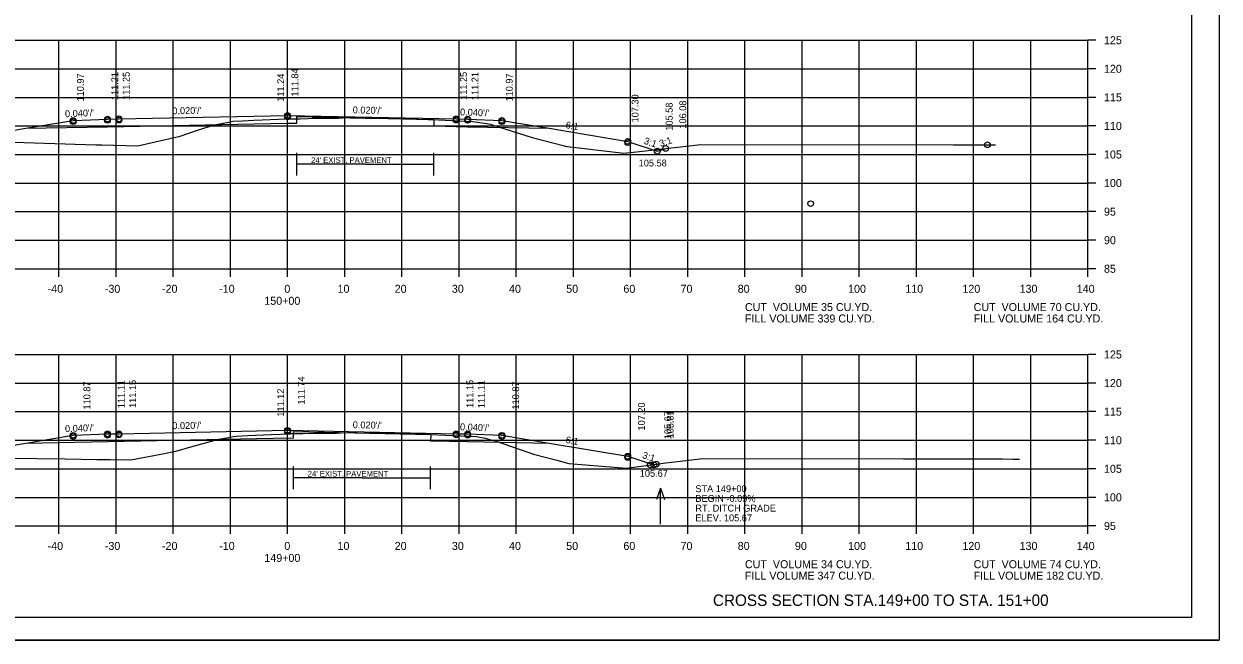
# Model space of a CAD drawing. Extents: x 1175611 to 1176402, y -433344 to -416213.
# Drawn here: x 1175734.9 to 1175943.9, y -429290.1 to -429182.3 of the extents above; entities that cross this region are included whole.
import ezdxf

# ---------------------------------------------------------------- set-up
doc = ezdxf.new("R2010")
doc.units = 0
for name, color, linetype in [('Default', 7, 'Continuous'), ('R_Alt Surface', 7, 'Continuous'), ('R_Axis', 7, 'Continuous'), ('R_Axis Annot', 7, 'Continuous'), ('R_Border', 7, 'Continuous'), ('R_Draft', 7, 'Continuous'), ('R_Exist Surface', 7, 'Continuous'), ('R_Fin Surface', 7, 'Continuous'), ('R_Grid', 7, 'Continuous'), ('R_No Plot', 7, 'Continuous'), ('R_Water Annot', 7, 'Continuous'), ('R_Xsect Elev', 7, 'Continuous'), ('R_Xsect Slope', 7, 'Continuous')]:
    doc.layers.add(name, color=color, linetype=linetype)

msp = doc.modelspace()

# ---------------------------------------------------------------- linework, layer by layer
at = {"layer": 'R_Alt Surface'}
for points in [[(1175735.2, -429200.55), (1175749.47, -429200.26), (1175780.83, -429199.63), (1175782.58, -429199.66), (1175782.58, -429198.5), (1175806.58, -429198.98), (1175806.58, -429200.14), (1175812.47, -429200.26), (1175826.75, -429200.55)], [(1175735.2, -429255.64), (1175749.47, -429255.36), (1175781.41, -429254.72), (1175782, -429254.75), (1175782, -429253.58), (1175806.03, -429254.11), (1175806, -429255.23), (1175812.47, -429255.36), (1175826.75, -429255.64)]]:
    msp.add_lwpolyline(points, dxfattribs=at)
at = {"layer": 'R_Axis'}
for p, q in [((1175920.97, -429225.13), (1175920.97, -429185.13)), ((1175922.37, -429185.13), (1175920.97, -429185.13)), ((1175922.37, -429190.13), (1175920.97, -429190.13)), ((1175922.37, -429195.13), (1175920.97, -429195.13)), ((1175922.37, -429200.13), (1175920.97, -429200.13)), ((1175922.37, -429205.13), (1175920.97, -429205.13)), ((1175922.37, -429210.13), (1175920.97, -429210.13)), ((1175922.37, -429215.13), (1175920.97, -429215.13)), ((1175922.37, -429220.13), (1175920.97, -429220.13)), ((1175640.97, -429225.13), (1175920.97, -429225.13)), ((1175740.97, -429226.53), (1175740.97, -429225.13)), ((1175750.97, -429226.53), (1175750.97, -429225.13)), ((1175760.97, -429226.53), (1175760.97, -429225.13)), ((1175770.97, -429226.53), (1175770.97, -429225.13)), ((1175780.97, -429226.53), (1175780.97, -429225.13)), ((1175790.97, -429226.53), (1175790.97, -429225.13)), ((1175800.97, -429226.53), (1175800.97, -429225.13)), ((1175810.97, -429226.53), (1175810.97, -429225.13)), ((1175820.97, -429226.53), (1175820.97, -429225.13)), ((1175830.97, -429226.53), (1175830.97, -429225.13)), ((1175840.97, -429226.53), (1175840.97, -429225.13)), ((1175850.97, -429226.53), (1175850.97, -429225.13)), ((1175860.97, -429226.53), (1175860.97, -429225.13)), ((1175870.97, -429226.53), (1175870.97, -429225.13)), ((1175880.97, -429226.53), (1175880.97, -429225.13)), ((1175890.97, -429226.53), (1175890.97, -429225.13)), ((1175900.97, -429226.53), (1175900.97, -429225.13)), ((1175910.97, -429226.53), (1175910.97, -429225.13)), ((1175920.97, -429226.53), (1175920.97, -429225.13)), ((1175922.37, -429225.13), (1175920.97, -429225.13)), ((1175920.97, -429270.13), (1175920.97, -429240.13)), ((1175922.37, -429240.13), (1175920.97, -429240.13)), ((1175922.37, -429245.13), (1175920.97, -429245.13)), ((1175922.37, -429250.13), (1175920.97, -429250.13)), ((1175922.37, -429255.13), (1175920.97, -429255.13)), ((1175922.37, -429260.13), (1175920.97, -429260.13)), ((1175922.37, -429265.13), (1175920.97, -429265.13)), ((1175640.97, -429270.13), (1175920.97, -429270.13)), ((1175740.97, -429271.53), (1175740.97, -429270.13)), ((1175750.97, -429271.53), (1175750.97, -429270.13)), ((1175760.97, -429271.53), (1175760.97, -429270.13)), ((1175770.97, -429271.53), (1175770.97, -429270.13)), ((1175780.97, -429271.53), (1175780.97, -429270.13)), ((1175790.97, -429271.53), (1175790.97, -429270.13)), ((1175800.97, -429271.53), (1175800.97, -429270.13)), ((1175810.97, -429271.53), (1175810.97, -429270.13)), ((1175820.97, -429271.53), (1175820.97, -429270.13)), ((1175830.97, -429271.53), (1175830.97, -429270.13)), ((1175840.97, -429271.53), (1175840.97, -429270.13)), ((1175850.97, -429271.53), (1175850.97, -429270.13)), ((1175860.97, -429271.53), (1175860.97, -429270.13)), ((1175870.97, -429271.53), (1175870.97, -429270.13)), ((1175880.97, -429271.53), (1175880.97, -429270.13)), ((1175890.97, -429271.53), (1175890.97, -429270.13)), ((1175900.97, -429271.53), (1175900.97, -429270.13)), ((1175910.97, -429271.53), (1175910.97, -429270.13)), ((1175920.97, -429271.53), (1175920.97, -429270.13)), ((1175922.37, -429270.13), (1175920.97, -429270.13))]:
    msp.add_line(p, q, dxfattribs=at)
at = {"layer": 'R_Border'}
for q in [(1175939.15, -429080.67), (1175622.97, -429286.13)]:
    msp.add_line((1175939.15, -429286.13), q, dxfattribs=at)
at = {"layer": 'R_Draft'}
for p, q in [((1175794.58, -429206.83), (1175782.58, -429206.83)), ((1175794.58, -429206.83), (1175806.58, -429206.83)), ((1175794, -429261.72), (1175782, -429261.72)), ((1175794, -429261.72), (1175806, -429261.72))]:
    msp.add_line(p, q, dxfattribs=at)
for points in [[(1175782.58, -429208.83), (1175782.58, -429204.83)], [(1175806.58, -429208.83), (1175806.58, -429204.83)], [(1175782, -429263.72), (1175782, -429259.72)], [(1175806, -429263.72), (1175806, -429259.72)]]:
    msp.add_lwpolyline(points, dxfattribs=at)
at = {"layer": 'R_Exist Surface'}
for points in [[(1175731.28, -429202.91), (1175747.43, -429203.43), (1175748.2, -429203.45), (1175748.51, -429203.46), (1175754.77, -429203.62), (1175758.59, -429202.71), (1175762.16, -429201.91), (1175765.24, -429200.9), (1175768.17, -429199.93), (1175770.64, -429199.47), (1175771.41, -429199.31), (1175773.08, -429199.23), (1175775.06, -429199.14), (1175780.83, -429198.89), (1175780.94, -429198.89), (1175781.16, -429198.88), (1175781.95, -429198.89), (1175783.17, -429198.88), (1175784.54, -429198.83), (1175785.36, -429198.8), (1175787.72, -429198.77), (1175789.86, -429198.75), (1175790.58, -429198.71), (1175791.36, -429198.68), (1175791.89, -429198.69), (1175792.31, -429198.7), (1175793.42, -429198.73), (1175794.56, -429198.75), (1175795.7, -429198.78), (1175798.79, -429198.84), (1175802.2, -429198.9), (1175803.52, -429198.92), (1175803.78, -429198.92), (1175807.35, -429199.08), (1175813.34, -429199.36), (1175814.58, -429199.53), (1175816.5, -429199.85), (1175816.56, -429199.86), (1175816.78, -429199.93), (1175823.74, -429202.14), (1175829.39, -429203.63), (1175829.51, -429203.66), (1175829.92, -429203.71), (1175839.81, -429204.9), (1175842.5, -429204.58), (1175853.28, -429203.36), (1175897.44, -429203.41), (1175901.83, -429203.42), (1175902.09, -429203.42), (1175904.81, -429203.42)], [(1175732.22, -429258.26), (1175742.05, -429258.4), (1175747.62, -429258.5), (1175749.92, -429258.51), (1175753.55, -429258.58), (1175758.78, -429257.55), (1175761.64, -429256.96), (1175764.06, -429256.3), (1175768.96, -429254.92), (1175770.65, -429254.63), (1175771.5, -429254.48), (1175772.03, -429254.4), (1175774.05, -429254.32), (1175778.11, -429254.14), (1175781.41, -429253.99), (1175781.52, -429253.98), (1175783.17, -429253.98), (1175783.62, -429253.98), (1175785.59, -429253.92), (1175785.95, -429253.91), (1175789.56, -429253.87), (1175790.39, -429253.85), (1175791.53, -429253.8), (1175791.75, -429253.79), (1175791.92, -429253.79), (1175792.75, -429253.81), (1175793.16, -429253.82), (1175795.28, -429253.87), (1175795.68, -429253.88), (1175797.48, -429253.9), (1175797.73, -429253.9), (1175802.45, -429254), (1175803.31, -429254.02), (1175803.52, -429254.02), (1175804.29, -429254.03), (1175806.03, -429254.11), (1175809.89, -429254.29), (1175814, -429254.46), (1175815.54, -429254.79), (1175816.76, -429255.1), (1175817.3, -429255.23), (1175822.98, -429257.21), (1175823.99, -429257.56), (1175828.06, -429258.63), (1175830.15, -429259.18), (1175830.95, -429259.25), (1175840.25, -429260), (1175847.16, -429259.1), (1175853.61, -429258.32), (1175888.73, -429258.4), (1175906.02, -429258.41), (1175907.85, -429258.42), (1175908.99, -429258.42)]]:
    msp.add_lwpolyline(points, dxfattribs=at)
at = {"layer": 'R_Fin Surface'}
for points in [[(1175721.1, -429202.96), (1175721.47, -429202.83), (1175735.2, -429200.55), (1175743.47, -429199.17), (1175749.47, -429198.93), (1175751.47, -429198.89), (1175780.97, -429198.3), (1175810.47, -429198.89), (1175812.47, -429198.93), (1175818.47, -429199.17), (1175826.75, -429200.55), (1175840.47, -429202.83), (1175845.63, -429204.55), (1175847.11, -429204.06)], [(1175721.1, -429202.96), (1175721.47, -429202.83), (1175735.2, -429200.55), (1175743.47, -429199.17), (1175749.47, -429198.93), (1175751.47, -429198.89), (1175780.97, -429198.3), (1175810.47, -429198.89), (1175812.47, -429198.93), (1175818.47, -429199.17), (1175826.75, -429200.55), (1175840.47, -429202.83), (1175845.63, -429204.55), (1175847.11, -429204.06)], [(1175720.47, -429258.27), (1175721.47, -429257.93), (1175735.2, -429255.64), (1175743.47, -429254.27), (1175749.47, -429254.03), (1175751.47, -429253.99), (1175780.97, -429253.4), (1175810.47, -429253.99), (1175812.47, -429254.03), (1175818.47, -429254.27), (1175826.75, -429255.64), (1175840.47, -429257.93), (1175845.05, -429259.46), (1175845.46, -429259.32)], [(1175720.47, -429258.27), (1175721.47, -429257.93), (1175735.2, -429255.64), (1175743.47, -429254.27), (1175749.47, -429254.03), (1175751.47, -429253.99), (1175780.97, -429253.4), (1175810.47, -429253.99), (1175812.47, -429254.03), (1175818.47, -429254.27), (1175826.75, -429255.64), (1175840.47, -429257.93), (1175845.05, -429259.46), (1175845.46, -429259.32)]]:
    msp.add_lwpolyline(points, dxfattribs=at)
at = {"layer": 'R_Grid'}
for p, q in [((1175640.97, -429185.13), (1175920.97, -429185.13)), ((1175740.97, -429225.13), (1175740.97, -429185.13)), ((1175750.97, -429225.13), (1175750.97, -429185.13)), ((1175760.97, -429225.13), (1175760.97, -429185.13)), ((1175770.97, -429225.13), (1175770.97, -429185.13)), ((1175780.97, -429225.13), (1175780.97, -429185.13)), ((1175790.97, -429225.13), (1175790.97, -429185.13)), ((1175800.97, -429225.13), (1175800.97, -429185.13)), ((1175810.97, -429225.13), (1175810.97, -429185.13)), ((1175820.97, -429225.13), (1175820.97, -429185.13)), ((1175830.97, -429225.13), (1175830.97, -429185.13)), ((1175840.97, -429225.13), (1175840.97, -429185.13)), ((1175850.97, -429225.13), (1175850.97, -429185.13)), ((1175860.97, -429225.13), (1175860.97, -429185.13)), ((1175870.97, -429225.13), (1175870.97, -429185.13)), ((1175880.97, -429225.13), (1175880.97, -429185.13)), ((1175890.97, -429225.13), (1175890.97, -429185.13)), ((1175900.97, -429225.13), (1175900.97, -429185.13)), ((1175910.97, -429225.13), (1175910.97, -429185.13)), ((1175920.97, -429225.13), (1175920.97, -429185.13)), ((1175640.97, -429190.13), (1175920.97, -429190.13)), ((1175640.97, -429195.13), (1175920.97, -429195.13)), ((1175640.97, -429200.13), (1175920.97, -429200.13)), ((1175640.97, -429205.13), (1175920.97, -429205.13)), ((1175640.97, -429210.13), (1175920.97, -429210.13)), ((1175640.97, -429215.13), (1175920.97, -429215.13)), ((1175640.97, -429220.13), (1175920.97, -429220.13)), ((1175640.97, -429225.13), (1175920.97, -429225.13)), ((1175640.97, -429240.13), (1175920.97, -429240.13)), ((1175740.97, -429270.13), (1175740.97, -429240.13)), ((1175750.97, -429270.13), (1175750.97, -429240.13)), ((1175760.97, -429270.13), (1175760.97, -429240.13)), ((1175770.97, -429270.13), (1175770.97, -429240.13)), ((1175780.97, -429270.13), (1175780.97, -429240.13)), ((1175790.97, -429270.13), (1175790.97, -429240.13)), ((1175800.97, -429270.13), (1175800.97, -429240.13)), ((1175810.97, -429270.13), (1175810.97, -429240.13)), ((1175820.97, -429270.13), (1175820.97, -429240.13)), ((1175830.97, -429270.13), (1175830.97, -429240.13)), ((1175840.97, -429270.13), (1175840.97, -429240.13)), ((1175850.97, -429270.13), (1175850.97, -429240.13)), ((1175860.97, -429270.13), (1175860.97, -429240.13)), ((1175870.97, -429270.13), (1175870.97, -429240.13)), ((1175880.97, -429270.13), (1175880.97, -429240.13)), ((1175890.97, -429270.13), (1175890.97, -429240.13)), ((1175900.97, -429270.13), (1175900.97, -429240.13)), ((1175910.97, -429270.13), (1175910.97, -429240.13)), ((1175920.97, -429270.13), (1175920.97, -429240.13)), ((1175640.97, -429245.13), (1175920.97, -429245.13)), ((1175640.97, -429250.13), (1175920.97, -429250.13)), ((1175640.97, -429255.13), (1175920.97, -429255.13)), ((1175640.97, -429260.13), (1175920.97, -429260.13)), ((1175640.97, -429265.13), (1175920.97, -429265.13)), ((1175640.97, -429270.13), (1175920.97, -429270.13))]:
    msp.add_line(p, q, dxfattribs=at)
at = {"layer": 'R_No Plot'}
msp.add_line((1175610.57, -429290.11), (1175943.91, -429290.11), dxfattribs=at)
msp.add_lwpolyline([(1175610.57, -429076.77), (1175943.91, -429076.77), (1175943.91, -429290.11), (1175610.57, -429290.11)], close=True, dxfattribs=at)
for centre in [(1175743.47, -429199.17), (1175743.47, -429199.39), (1175749.47, -429198.93), (1175749.47, -429199.15), (1175751.47, -429198.89), (1175751.47, -429199.11), (1175780.97, -429198.3), (1175780.97, -429198.52), (1175810.47, -429198.89), (1175810.47, -429199.11), (1175812.47, -429198.93), (1175812.47, -429199.15), (1175818.47, -429199.17), (1175818.47, -429199.39), (1175840.47, -429202.83), (1175840.47, -429203.06), (1175847.11, -429204.06), (1175847.11, -429204.06), (1175903.39, -429203.42), (1175845.63, -429204.55), (1175845.63, -429204.55), (1175872.47, -429213.73), (1175743.47, -429254.27), (1175749.47, -429254.03), (1175749.47, -429254.24), (1175751.47, -429253.99), (1175751.47, -429254.2), (1175780.97, -429253.4), (1175780.97, -429253.61), (1175810.47, -429253.99), (1175810.47, -429254.2), (1175812.47, -429254.03), (1175812.47, -429254.24), (1175818.47, -429254.27), (1175743.47, -429254.48), (1175818.47, -429254.48), (1175840.47, -429257.93), (1175840.47, -429258.15), (1175844.4, -429259.46), (1175845.05, -429259.46), (1175845.05, -429259.46), (1175845.46, -429259.32), (1175845.46, -429259.32)]:
    msp.add_circle(centre, 0.5, dxfattribs=at)
at = {"layer": 'R_Water Annot'}
for p, q in [((1175846.21, -429263.55), (1175845.51, -429265.48)), ((1175846.21, -429269.84), (1175846.21, -429263.55)), ((1175846.21, -429263.55), (1175846.91, -429265.48))]:
    msp.add_line(p, q, dxfattribs=at)

# ---------------------------------------------------------------- texts
at = {"layer": 'Default'}
for s, p in [('CUT  VOLUME 35 CU.YD.', (1175860.97, -429232.53)), ('CUT  VOLUME 70 CU.YD.', (1175900.97, -429232.53)), ('FILL VOLUME 339 CU.YD.', (1175860.97, -429234.53)), ('FILL VOLUME 164 CU.YD.', (1175900.97, -429234.53)), ('CUT  VOLUME 34 CU.YD.', (1175860.97, -429277.53)), ('CUT  VOLUME 74 CU.YD.', (1175900.97, -429277.53)), ('FILL VOLUME 347 CU.YD.', (1175860.97, -429279.53)), ('FILL VOLUME 182 CU.YD.', (1175900.97, -429279.53))]:
    msp.add_text(s, height=1.4, dxfattribs=at).set_placement(p)
at = {"layer": 'R_Axis Annot'}
for s, p in [('125', (1175923.77, -429185.83)), ('120', (1175923.77, -429190.83)), ('115', (1175923.77, -429195.83)), ('110', (1175923.77, -429200.83)), ('105', (1175923.77, -429205.83)), ('100', (1175923.77, -429210.83)), ('95', (1175923.77, -429215.83)), ('90', (1175923.77, -429220.83)), ('85', (1175923.77, -429225.83)), ('-40', (1175739.01, -429229.33)), ('-30', (1175749.01, -429229.33)), ('-20', (1175759.01, -429229.33)), ('-10', (1175769.01, -429229.33)), ('0', (1175780.41, -429229.33)), ('10', (1175789.71, -429229.33)), ('20', (1175799.71, -429229.33)), ('30', (1175809.71, -429229.33)), ('40', (1175819.71, -429229.33)), ('50', (1175829.71, -429229.33)), ('60', (1175839.71, -429229.33)), ('70', (1175849.71, -429229.33)), ('80', (1175859.71, -429229.33)), ('90', (1175869.71, -429229.33)), ('100', (1175879.01, -429229.33)), ('110', (1175889.01, -429229.33)), ('120', (1175899.01, -429229.33)), ('130', (1175909.01, -429229.33)), ('140', (1175919.01, -429229.33)), ('150+00', (1175776.91, -429231.43)), ('125', (1175923.77, -429240.83)), ('120', (1175923.77, -429245.83)), ('115', (1175923.77, -429250.83)), ('110', (1175923.77, -429255.83)), ('105', (1175923.77, -429260.83)), ('100', (1175923.77, -429265.83)), ('95', (1175923.77, -429270.83)), ('-40', (1175739.01, -429274.33)), ('-30', (1175749.01, -429274.33)), ('-20', (1175759.01, -429274.33)), ('-10', (1175769.01, -429274.33)), ('0', (1175780.41, -429274.33)), ('10', (1175789.71, -429274.33)), ('20', (1175799.71, -429274.33)), ('30', (1175809.71, -429274.33)), ('40', (1175819.71, -429274.33)), ('50', (1175829.71, -429274.33)), ('60', (1175839.71, -429274.33)), ('70', (1175849.71, -429274.33)), ('80', (1175859.71, -429274.33)), ('90', (1175869.71, -429274.33)), ('100', (1175879.01, -429274.33)), ('110', (1175889.01, -429274.33)), ('120', (1175899.01, -429274.33)), ('130', (1175909.01, -429274.33)), ('140', (1175919.01, -429274.33)), ('149+00', (1175776.91, -429276.43))]:
    msp.add_text(s, height=1.4, dxfattribs=at).set_placement(p)
at = {"layer": 'R_Draft'}
for s, height, p in [("24' EXIST. PAVEMENT", 1, (1175785.09, -429206.61)), ("24' EXIST. PAVEMENT", 1, (1175784.5, -429261.5)), ('CROSS SECTION STA.149+00 TO STA. 151+00', 2, (1175855.37, -429284.13))]:
    msp.add_text(s, height=height, dxfattribs=at).set_placement(p)
at = {"layer": 'R_Water Annot'}
for s, p in [('STA 149+00', (1175852.3, -429264.22)), ('BEGIN -0.09%', (1175852.3, -429265.92)), ('RT. DITCH GRADE', (1175852.3, -429267.62)), ('ELEV. 105.67', (1175852.3, -429269.32))]:
    msp.add_text(s, height=1.2, dxfattribs=at).set_placement(p)
at = {"layer": 'R_Xsect Elev'}
for s, p in [('110.97', (1175745.35, -429195.85)), ('111.21', (1175751.35, -429195.61)), ('111.25', (1175753.35, -429195.57)), ('111.24', (1175780.37, -429195.89)), ('111.84', (1175782.85, -429194.98)), ('111.25', (1175812.35, -429195.57)), ('111.21', (1175814.35, -429195.61)), ('110.97', (1175820.35, -429195.85)), ('107.30', (1175842.35, -429199.52)), ('105.58', (1175848.32, -429200.96)), ('106.08', (1175850.7, -429200.6)), ('110.87', (1175746.47, -429249.76)), ('111.11', (1175752.47, -429249.52)), ('111.15', (1175754.47, -429249.48)), ('111.74', (1175783.97, -429248.89)), ('111.15', (1175813.47, -429249.48)), ('111.11', (1175815.47, -429249.52)), ('110.87', (1175821.47, -429249.76)), ('111.12', (1175780.37, -429251.01)), ('107.20', (1175843.47, -429253.43)), ('105.67', (1175848.07, -429254.96)), ('105.81', (1175848.48, -429254.82))]:
    msp.add_text(s, height=1.2, rotation=90, dxfattribs=at).set_placement(p)
for s, p in [('105.58', (1175842.39, -429207.22)), ('105.67', (1175842.58, -429261.53))]:
    msp.add_text(s, height=1.2, dxfattribs=at).set_placement(p)
at = {"layer": 'R_Xsect Slope'}
for s, rotation, p in [("0.040'/'", 2.2906, (1175742.07, -429198.62)), ("0.020'/'", 1.1458, (1175760.83, -429198.1)), ("0.020'/'", 358.8542, (1175792.36, -429197.92)), ("0.040'/'", 357.7094, (1175811.12, -429198.27)), ('6:1', 350.5377, (1175829.55, -429200.51)), ('3:1', 341.5651, (1175843.21, -429203.22)), ('3:1', 18.4349, (1175846.21, -429203.83)), ("0.040'/'", 2.2906, (1175742.07, -429253.72)), ("0.020'/'", 1.1458, (1175760.83, -429253.2)), ("0.020'/'", 358.8542, (1175792.36, -429253.02)), ("0.040'/'", 357.7094, (1175811.12, -429253.37)), ('6:1', 350.5377, (1175829.55, -429255.61)), ('3:1', 341.5651, (1175842.92, -429258.22))]:
    msp.add_text(s, height=1.2, rotation=rotation, dxfattribs=at).set_placement(p)

doc.saveas('drawing.dxf')
